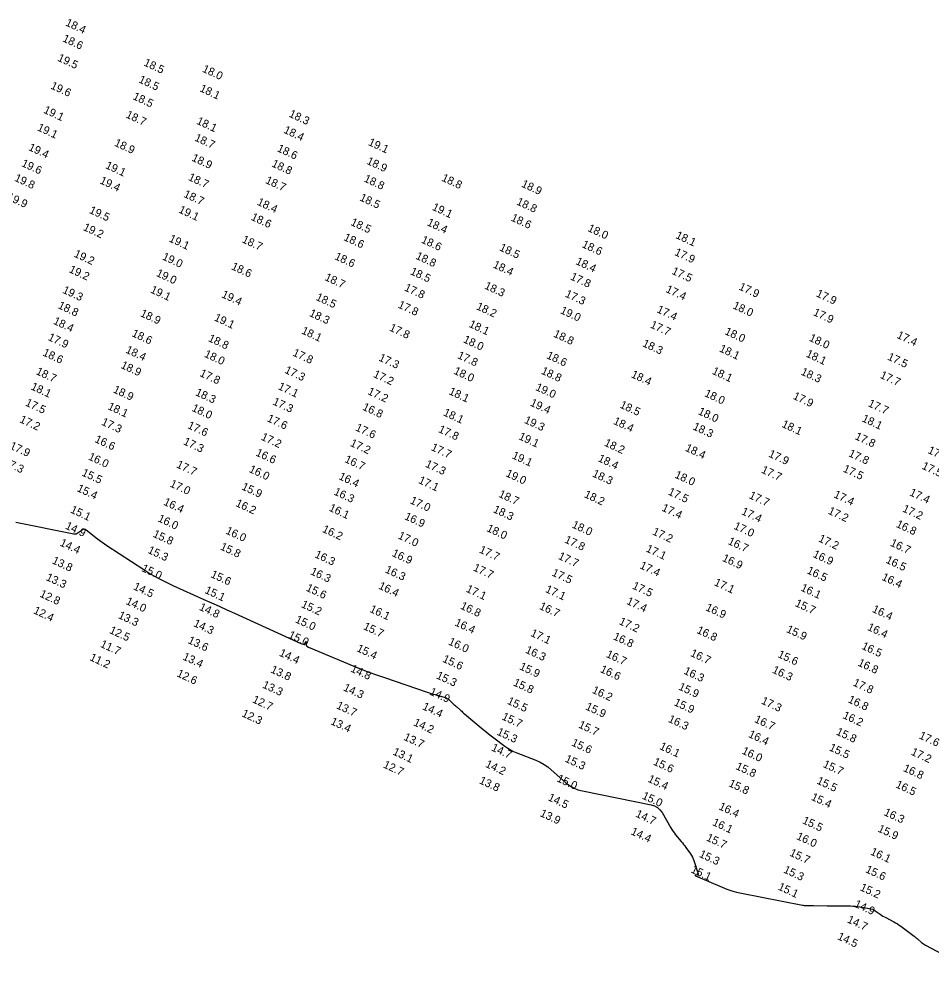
# Model space of a CAD drawing. Extents: x 988130 to 1132882, y 654656 to 841453.
# Drawn here: x 1062932 to 1063502, y 740907 to 741504 of the extents above; entities that cross this region are included whole.
import ezdxf

# ---------------------------------------------------------------- set-up
doc = ezdxf.new("R2010")
doc.units = 0
doc.layers.add('V-TOPO-MAJR', color=7, linetype='Continuous')
doc.layers.add('V-TOPO-SOUN', color=7, linetype='Continuous')

msp = doc.modelspace()

# ---------------------------------------------------------------- linework, layer by layer
at = {"layer": 'V-TOPO-MAJR'}
msp.add_lwpolyline([(1062930.12, 741190.22), (1062966.4, 741182.96), (1062967.13, 741182.88), (1062967.83, 741182.96), (1062968.49, 741183.2), (1062969.12, 741183.59), (1062971.55, 741185.44), (1062972.16, 741185.79), (1062972.77, 741185.9), (1062973.37, 741185.78), (1062973.98, 741185.43), (1062981.24, 741179.76), (1062982.67, 741178.67), (1062984.11, 741177.61), (1062985.58, 741176.59), (1062987.07, 741175.59), (1063010.13, 741160.52), (1063014.52, 741157.77), (1063019.02, 741155.2), (1063023.6, 741152.81), (1063028.29, 741150.59), (1063047.58, 741141.94), (1063052.37, 741139.79), (1063057.16, 741137.62), (1063061.94, 741135.45), (1063066.72, 741133.27), (1063108.14, 741114.3), (1063109.26, 741113.97), (1063110.21, 741114.08), (1063111, 741114.62), (1063111.62, 741115.61), (1063111.3, 741114.49), (1063111.42, 741113.55), (1063111.98, 741112.78), (1063112.97, 741112.18), (1063141.21, 741100.32), (1063145.96, 741098.37), (1063150.75, 741096.51), (1063155.57, 741094.73), (1063160.43, 741093.04), (1063187.15, 741084.01), (1063188.4, 741083.59), (1063189.66, 741083.19), (1063190.92, 741082.81), (1063192.19, 741082.44), (1063198.27, 741080.71), (1063199.02, 741080.45), (1063199.72, 741080.1), (1063200.36, 741079.67), (1063200.96, 741079.16), (1063203.26, 741076.92), (1063203.84, 741076.37), (1063204.42, 741075.82), (1063205.01, 741075.28), (1063205.61, 741074.74), (1063208.06, 741072.56), (1063208.68, 741072.02), (1063209.29, 741071.48), (1063209.91, 741070.95), (1063210.53, 741070.42), (1063222.06, 741060.7), (1063223.71, 741059.33), (1063225.38, 741057.99), (1063227.07, 741056.67), (1063228.78, 741055.38), (1063235.67, 741050.28), (1063237.43, 741049.07), (1063239.26, 741047.97), (1063241.15, 741047), (1063243.11, 741046.15), (1063255.06, 741041.42), (1063257.66, 741040.26), (1063260.12, 741038.9), (1063262.46, 741037.32), (1063264.67, 741035.54), (1063273.83, 741027.46), (1063276.15, 741025.66), (1063278.65, 741024.2), (1063281.32, 741023.09), (1063284.17, 741022.33), (1063327.1, 741013.64), (1063329.19, 741013), (1063331.02, 741011.98), (1063332.57, 741010.58), (1063333.85, 741008.81), (1063339.41, 740999.26), (1063340.09, 740998.15), (1063340.81, 740997.06), (1063341.57, 740996.01), (1063342.38, 740994.98), (1063345.81, 740990.78), (1063346.56, 740989.84), (1063347.31, 740988.88), (1063348.03, 740987.92), (1063348.74, 740986.94), (1063351.56, 740983.01), (1063352.23, 740982.01), (1063352.81, 740980.97), (1063353.32, 740979.88), (1063353.75, 740978.76), (1063356.49, 740970.64), (1063356.54, 740970.37), (1063356.48, 740970.16), (1063356.33, 740970.01), (1063356.07, 740969.93), (1063354.82, 740969.69), (1063354.58, 740969.62), (1063354.5, 740969.54), (1063354.56, 740969.44), (1063354.78, 740969.32), (1063371.53, 740962.16), (1063374.44, 740961), (1063377.41, 740960), (1063380.42, 740959.15), (1063383.47, 740958.47), (1063421.54, 740950.97), (1063422.11, 740950.88), (1063422.68, 740950.81), (1063423.25, 740950.77), (1063423.83, 740950.76), (1063426.14, 740950.79), (1063426.71, 740950.79), (1063427.29, 740950.79), (1063427.87, 740950.79), (1063428.44, 740950.78), (1063437.14, 740950.61), (1063438.74, 740950.59), (1063440.34, 740950.57), (1063441.93, 740950.56), (1063443.53, 740950.55), (1063450.01, 740950.54), (1063451.56, 740950.51), (1063453.1, 740950.42), (1063454.64, 740950.27), (1063456.17, 740950.06), (1063463.4, 740948.94), (1063464.36, 740948.74), (1063465.28, 740948.44), (1063466.16, 740948.03), (1063466.99, 740947.52), (1063470.25, 740945.28), (1063471.08, 740944.73), (1063471.91, 740944.2), (1063472.76, 740943.7), (1063473.63, 740943.22), (1063478.71, 740940.51), (1063479.83, 740939.88), (1063480.93, 740939.21), (1063482, 740938.51), (1063483.05, 740937.76), (1063491.42, 740931.57), (1063492.02, 740931.12), (1063492.61, 740930.65), (1063493.19, 740930.18), (1063493.76, 740929.7), (1063496.02, 740927.74), (1063496.6, 740927.26), (1063497.2, 740926.83), (1063497.83, 740926.42), (1063498.48, 740926.05), (1063534.64, 740906.82)], dxfattribs=at)

# ---------------------------------------------------------------- texts
at = {"layer": 'V-TOPO-SOUN'}
for s, p in [('18.4 ', (1062960.71, 741500.48)), ('18.6 ', (1062958.9, 741490.6)), ('19.5 ', (1062955.79, 741478.46)), ('18.5 ', (1063009.64, 741475.53)), ('18.0 ', (1063046.21, 741471.61)), ('18.5 ', (1063006.43, 741464.97)), ('19.6 ', (1062951.43, 741461.1)), ('18.1 ', (1063044.58, 741459.4)), ('18.5 ', (1063002.79, 741454.45)), ('19.1 ', (1062947.02, 741445.97)), ('18.7 ', (1062998.45, 741443.03)), ('18.3 ', (1063100.35, 741443.54)), ('19.1 ', (1062943.09, 741434.99)), ('18.1 ', (1063042.6, 741439.07)), ('18.7 ', (1063041.38, 741428.63)), ('18.4 ', (1063097.02, 741433.48)), ('19.4 ', (1062937.6, 741422.63)), ('18.9 ', (1062991.24, 741425.41)), ('19.1 ', (1063149.91, 741425.82)), ('18.6 ', (1063092.96, 741421.93)), ('19.6 ', (1062933.21, 741412.66)), ('19.1 ', (1062985.69, 741411.36)), ('18.9 ', (1063039.6, 741416.05)), ('18.8 ', (1063089.55, 741412.45)), ('18.9 ', (1063148.9, 741414.06)), ('19.8 ', (1062928.84, 741403.51)), ('19.4 ', (1062982.19, 741401.89)), ('18.7 ', (1063037.46, 741403.98)), ('18.7 ', (1063085.66, 741402.08)), ('18.8 ', (1063147.19, 741403.05)), ('18.8 ', (1063195.72, 741403.54)), ('18.9 ', (1063245.61, 741399.8)), ('18.7 ', (1063034.55, 741393.44)), ('19.9 ', (1062924.21, 741391.71)), ('18.4 ', (1063080.44, 741388.52)), ('18.5 ', (1063144.53, 741391.23)), ('18.8 ', (1063242.52, 741388.69)), ('19.5 ', (1062975.57, 741383.38)), ('19.1 ', (1063031.43, 741383.68)), ('19.1 ', (1063189.8, 741385.37)), ('18.6 ', (1063076.66, 741379.12)), ('18.5 ', (1063138.9, 741375.89)), ('18.4 ', (1063186.64, 741375.69)), ('18.6 ', (1063239.07, 741378.65)), ('19.2 ', (1062971.78, 741372.74)), ('18.0 ', (1063287.04, 741372.12)), ('19.1 ', (1063025.4, 741365.6)), ('18.7 ', (1063071.01, 741365.05)), ('18.6 ', (1063134.57, 741366.43)), ('18.6 ', (1063182.99, 741364.89)), ('18.1 ', (1063341.96, 741367.71)), ('18.5 ', (1063231.85, 741360.04)), ('18.6 ', (1063283.39, 741362.06)), ('17.9 ', (1063341.27, 741357.14)), ('19.2 ', (1062966.03, 741356.13)), ('19.0 ', (1063021.19, 741354.35)), ('18.6 ', (1063128.9, 741354.51)), ('18.8 ', (1063179.55, 741354.78)), ('18.4 ', (1063279.51, 741351.46)), ('19.2 ', (1062962.91, 741346.42)), ('18.6 ', (1063064.35, 741348.25)), ('18.5 ', (1063176.14, 741345.17)), ('18.4 ', (1063227.82, 741349.33)), ('17.5 ', (1063339.54, 741345.39)), ('19.0 ', (1063017.4, 741344.07)), ('18.7 ', (1063122.71, 741341.49)), ('17.8 ', (1063276.18, 741341.87)), ('19.3 ', (1062958.88, 741333.53)), ('19.1 ', (1063013.78, 741333.71)), ('17.8 ', (1063172.46, 741334.99)), ('18.3 ', (1063222.5, 741336.17)), ('17.4 ', (1063335.8, 741334.03)), ('17.9 ', (1063381.45, 741335.59)), ('19.4 ', (1063058.23, 741330.78)), ('18.5 ', (1063117.17, 741329.1)), ('17.3 ', (1063272.91, 741331.13)), ('17.9 ', (1063429.74, 741331.33)), ('18.8 ', (1062956.05, 741323.93)), ('17.8 ', (1063168.48, 741324.3)), ('18.2 ', (1063217.37, 741323.3)), ('17.4 ', (1063330.17, 741321.38)), ('18.0 ', (1063377.67, 741323.82)), ('18.9 ', (1063007.45, 741318.95)), ('19.1 ', (1063053.64, 741316.27)), ('18.3 ', (1063113.01, 741319.07)), ('19.0 ', (1063269.89, 741320.78)), ('17.9 ', (1063427.89, 741319.59)), ('18.4 ', (1062953.09, 741314.17)), ('17.8 ', (1063163.07, 741309.97)), ('18.1 ', (1063212.8, 741312.26)), ('17.7 ', (1063326.07, 741311.86)), ('17.9 ', (1062949.82, 741304.06)), ('18.6 ', (1063002.17, 741306.46)), ('18.8 ', (1063049.93, 741303.36)), ('18.1 ', (1063108.16, 741308.14)), ('18.8 ', (1063265.6, 741306.15)), ('18.0 ', (1063372.65, 741307.7)), ('18.0 ', (1063425.36, 741303.62)), ('17.4 ', (1063480.15, 741305.39)), ('18.0 ', (1063209.24, 741302.63)), ('18.3 ', (1063321.19, 741300.18)), ('18.6 ', (1062946.49, 741294.42)), ('18.4 ', (1062998.3, 741296.19)), ('18.0 ', (1063047.43, 741293.58)), ('17.8 ', (1063102.65, 741294.33)), ('17.3 ', (1063156.44, 741291.26)), ('17.8 ', (1063205.62, 741292.74)), ('18.6 ', (1063261.26, 741292.7)), ('18.1 ', (1063369.24, 741296.94)), ('18.1 ', (1063423.4, 741293.69)), ('17.5 ', (1063474.3, 741291.81)), ('18.9 ', (1062995.28, 741286.62)), ('18.7 ', (1062942.29, 741282.73)), ('17.8 ', (1063044.61, 741281.57)), ('17.3 ', (1063097.66, 741283.56)), ('17.2 ', (1063153.04, 741280.98)), ('18.0 ', (1063203.28, 741283.01)), ('18.8 ', (1063257.93, 741283.04)), ('18.4 ', (1063314.12, 741280.81)), ('18.1 ', (1063364.72, 741282.95)), ('18.3 ', (1063420.22, 741282.49)), ('17.7 ', (1063469.66, 741280.42)), ('18.1 ', (1062939.1, 741273.24)), ('17.1 ', (1063093.56, 741273.36)), ('18.9 ', (1062990.49, 741271.34)), ('18.3 ', (1063041.88, 741269.6)), ('17.2 ', (1063149.57, 741270.23)), ('18.1 ', (1063200.24, 741270.24)), ('19.0 ', (1063254.39, 741272.83)), ('18.0 ', (1063359.94, 741268.99)), ('17.9 ', (1063415.25, 741267.31)), ('17.5 ', (1062935.64, 741263.15)), ('17.3 ', (1063090.22, 741263.82)), ('19.4 ', (1063251.07, 741263.11)), ('18.5 ', (1063307.1, 741261.85)), ('17.7 ', (1063462.18, 741262.72)), ('18.1 ', (1062987.14, 741260.87)), ('18.0 ', (1063039.64, 741259.85)), ('16.8 ', (1063146.3, 741260.52)), ('18.1 ', (1063196.79, 741257.02)), ('18.0 ', (1063356, 741257.74)), ('17.2 ', (1062932.07, 741252.7)), ('17.3 ', (1062983.19, 741251.15)), ('17.6 ', (1063086.67, 741253.32)), ('19.3 ', (1063247.36, 741252.33)), ('18.4 ', (1063303.01, 741251.68)), ('18.1 ', (1063408.23, 741249.81)), ('18.1 ', (1063458.35, 741253.25)), ('17.6 ', (1063037.02, 741249.02)), ('17.6 ', (1063141.88, 741247.6)), ('17.8 ', (1063193.7, 741246.56)), ('18.3 ', (1063352.71, 741248.23)), ('16.6 ', (1062979.01, 741240.35)), ('17.3 ', (1063034.39, 741238.91)), ('17.2 ', (1063082.95, 741241.81)), ('17.2 ', (1063138.59, 741237.95)), ('19.1 ', (1063243.88, 741242.1)), ('18.2 ', (1063297.34, 741238.09)), ('17.8 ', (1063453.99, 741242.15)), ('17.9 ', (1062925.84, 741236.24)), ('16.6 ', (1063079.6, 741231.93)), ('17.7 ', (1063189.15, 741235.29)), ('18.4 ', (1063347.93, 741234.91)), ('17.8 ', (1063449.99, 741231.5)), ('17.7 ', (1063499.53, 741233.47)), ('17.3 ', (1062921.92, 741226.06)), ('16.0 ', (1062974.96, 741229.43)), ('16.7 ', (1063135.15, 741227.85)), ('19.1 ', (1063239.72, 741230.23)), ('18.4 ', (1063293.43, 741228.39)), ('17.9 ', (1063399.97, 741231.22)), ('15.5 ', (1062970.9, 741219.44)), ('17.7 ', (1063030.04, 741224.54)), ('16.0 ', (1063075.4, 741221.65)), ('17.3 ', (1063185.57, 741224.9)), ('17.7 ', (1063395.46, 741221.23)), ('17.5 ', (1063446.52, 741221.88)), ('17.5 ', (1063495.79, 741223.69)), ('16.4 ', (1063131.48, 741217.16)), ('17.1 ', (1063181.27, 741214.74)), ('19.0 ', (1063235.83, 741219)), ('18.3 ', (1063289.91, 741218.84)), ('18.0 ', (1063341.37, 741218.13)), ('15.4 ', (1062967.92, 741209.69)), ('17.0 ', (1063025.97, 741212.56)), ('15.9 ', (1063070.79, 741210.73)), ('16.3 ', (1063128.4, 741207.57)), ('17.5 ', (1063337.24, 741207.54)), ('17.0 ', (1063176.02, 741202.08)), ('18.7 ', (1063231.32, 741206.13)), ('18.2 ', (1063284.8, 741205.92)), ('17.7 ', (1063387.79, 741205.3)), ('17.4 ', (1063440.74, 741205.82)), ('17.4 ', (1063488.08, 741207.08)), ('15.1 ', (1062963.78, 741196.33)), ('16.4 ', (1063022, 741201.18)), ('16.2 ', (1063067.02, 741200.39)), ('16.1 ', (1063125.36, 741197.49)), ('18.3 ', (1063227.93, 741196.53)), ('17.4 ', (1063333.27, 741197.51)), ('17.2 ', (1063437.19, 741195.57)), ('17.2 ', (1063483.65, 741196.97)), ('16.0 ', (1063018.43, 741190.83)), ('16.9 ', (1063172.54, 741192.16)), ('17.4 ', (1063383.02, 741195.27)), ('14.9 ', (1062960.62, 741186.27)), ('16.2 ', (1063121.16, 741184.21)), ('18.0 ', (1063223.89, 741184.72)), ('18.0 ', (1063277.15, 741186.97)), ('17.0 ', (1063378.26, 741186.16)), ('16.8 ', (1063479.67, 741187.34)), ('15.8 ', (1063015.35, 741181.19)), ('16.0 ', (1063060.83, 741183.21)), ('17.0 ', (1063168.5, 741180.12)), ('17.8 ', (1063272.53, 741177.62)), ('17.2 ', (1063327.45, 741182.65)), ('17.2 ', (1063431.19, 741178.3)), ('14.4 ', (1062957.22, 741175.68)), ('15.8 ', (1063057.4, 741173.25)), ('17.1 ', (1063323.39, 741172)), ('16.7 ', (1063374.65, 741176.65)), ('16.7 ', (1063476.05, 741175.59)), ('15.3 ', (1063012.13, 741171.11)), ('16.3 ', (1063116.42, 741168.37)), ('16.9 ', (1063164.71, 741169.19)), ('17.7 ', (1063219.22, 741171.36)), ('17.7 ', (1063268.6, 741167.34)), ('16.9 ', (1063371.06, 741166.12)), ('16.9 ', (1063427.72, 741168.57)), ('13.8 ', (1062952.37, 741164.59)), ('15.0 ', (1063008.25, 741159.77)), ('17.7 ', (1063215.43, 741160.14)), ('17.4 ', (1063319.54, 741161.51)), ('16.5 ', (1063473.27, 741164.96)), ('13.3 ', (1062948.55, 741154.14)), ('15.6 ', (1063051.47, 741155.98)), ('16.3 ', (1063113.74, 741157.79)), ('16.3 ', (1063160.41, 741158.92)), ('17.5 ', (1063264.61, 741156.99)), ('16.5 ', (1063423.96, 741158.37)), ('16.4 ', (1063470.75, 741154.3)), ('14.5 ', (1063003.12, 741148.36)), ('16.4 ', (1063156.32, 741148.77)), ('17.5 ', (1063314.86, 741148.83)), ('17.1 ', (1063366.02, 741150.94)), ('12.8 ', (1062944.64, 741143.77)), ('15.1 ', (1063047.77, 741146.08)), ('15.6 ', (1063111.04, 741147.51)), ('17.1 ', (1063210.99, 741146.89)), ('17.1 ', (1063260.54, 741146.7)), ('16.1 ', (1063420.1, 741147.6)), ('14.0 ', (1062998.46, 741139.2)), ('15.2 ', (1063108.03, 741137.25)), ('16.8 ', (1063207.47, 741136.27)), ('16.7 ', (1063256.78, 741136.09)), ('17.4 ', (1063311.27, 741139.25)), ('15.7 ', (1063416.61, 741137.94)), ('12.4 ', (1062940.7, 741133.39)), ('13.3 ', (1062993.66, 741130.39)), ('14.8 ', (1063044.26, 741135.56)), ('16.1 ', (1063150.77, 741134.28)), ('16.9 ', (1063360.67, 741135.29)), ('16.4 ', (1063464.75, 741134.26)), ('14.3 ', (1063040.68, 741125.37)), ('15.0 ', (1063104.29, 741127.76)), ('16.4 ', (1063203.94, 741125.81)), ('17.2 ', (1063306.6, 741126.61)), ('12.5 ', (1062988.19, 741121.08)), ('15.0 ', (1063099.97, 741118.13)), ('15.7 ', (1063146.81, 741123.48)), ('17.1 ', (1063251.31, 741119.3)), ('16.8 ', (1063355.13, 741121.12)), ('15.9 ', (1063411.13, 741121.67)), ('16.4 ', (1063461.73, 741123.02)), ('11.7 ', (1062982.46, 741112.45)), ('13.6 ', (1063037.23, 741114.8)), ('16.0 ', (1063199.96, 741113.92)), ('16.8 ', (1063302.92, 741117.14)), ('14.4 ', (1063094.24, 741106.93)), ('15.4 ', (1063142.65, 741109.73)), ('16.3 ', (1063248.09, 741108.79)), ('16.7 ', (1063298.53, 741106.12)), ('16.7 ', (1063351.17, 741106.77)), ('15.6 ', (1063405.76, 741106.03)), ('16.5 ', (1063458.15, 741111.19)), ('11.2 ', (1062975.87, 741104.11)), ('13.4 ', (1063033.98, 741104.54)), ('15.6 ', (1063196.32, 741103.15)), ('16.8 ', (1063455.77, 741100.74)), ('12.6 ', (1063030.27, 741094.05)), ('13.8 ', (1063088.93, 741096.49)), ('14.8 ', (1063138.85, 741097.03)), ('15.9 ', (1063244.38, 741098.41)), ('16.6 ', (1063294.82, 741096.7)), ('16.3 ', (1063347.03, 741095.66)), ('16.3 ', (1063402.31, 741096.32)), ('15.3 ', (1063192.41, 741092.77)), ('15.8 ', (1063240.49, 741088.37)), ('17.8 ', (1063452.73, 741088.31)), ('13.3 ', (1063083.77, 741086.99)), ('14.3 ', (1063134.33, 741085.22)), ('14.9 ', (1063188.19, 741082.68)), ('16.2 ', (1063289.75, 741083.73)), ('15.9 ', (1063343.76, 741085.78)), ('12.7 ', (1063077.5, 741077.8)), ('15.5 ', (1063236.72, 741076.88)), ('15.9 ', (1063340.89, 741076.02)), ('17.3 ', (1063395.43, 741077.01)), ('16.8 ', (1063449.66, 741077.79)), ('13.7 ', (1063130, 741074.04)), ('14.4 ', (1063183.73, 741073.43)), ('15.9 ', (1063285.65, 741073.36)), ('12.3 ', (1063070.87, 741069.06)), ('13.4 ', (1063126.37, 741064.14)), ('15.7 ', (1063233.39, 741067.13)), ('16.3 ', (1063337.29, 741065.61)), ('16.7 ', (1063391.19, 741065.47)), ('16.2 ', (1063446.36, 741067.95)), ('14.2 ', (1063178.14, 741063.45)), ('15.7 ', (1063281.21, 741062.04)), ('13.7 ', (1063172.05, 741054.39)), ('15.3 ', (1063230.28, 741057.58)), ('16.4 ', (1063387.43, 741056.13)), ('15.8 ', (1063442.22, 741057.67)), ('17.6 ', (1063494.01, 741055.27)), ('14.7 ', (1063226.82, 741047.74)), ('15.6 ', (1063276.88, 741050.85)), ('16.1 ', (1063331.9, 741048.58)), ('15.5 ', (1063437.89, 741047.79)), ('13.1 ', (1063165.22, 741045.19)), ('15.3 ', (1063272.8, 741040.75)), ('16.0 ', (1063383.34, 741045.75)), ('17.2 ', (1063489.03, 741045.1)), ('12.7 ', (1063159.25, 741037.1)), ('14.2 ', (1063223.07, 741037.49)), ('15.6 ', (1063327.97, 741038.9)), ('15.8 ', (1063379.5, 741036.09)), ('15.7 ', (1063434.02, 741037.44)), ('16.8 ', (1063484.12, 741034.91)), ('15.0 ', (1063267.74, 741028.44)), ('15.4 ', (1063324.57, 741028.22)), ('13.8 ', (1063219.25, 741027.22)), ('15.8 ', (1063375.08, 741025.42)), ('15.5 ', (1063430.12, 741027.07)), ('16.5 ', (1063479.4, 741024.7)), ('14.5 ', (1063262.2, 741016.62)), ('15.0 ', (1063320.99, 741017.67)), ('15.4 ', (1063426.6, 741016.94)), ('16.4 ', (1063368.91, 741010.98)), ('13.9 ', (1063257.22, 741006.75)), ('14.7 ', (1063316.9, 741006.4)), ('16.3 ', (1063472.08, 741007.37)), ('16.1 ', (1063364.92, 741001.11)), ('15.5 ', (1063421.13, 741002.29)), ('14.4 ', (1063313.95, 740995.39)), ('16.0 ', (1063417.42, 740992.38)), ('15.9 ', (1063468.29, 740997.11)), ('15.7 ', (1063361.09, 740991.52)), ('15.3 ', (1063356.63, 740981.27)), ('15.7 ', (1063413.14, 740982.05)), ('16.1 ', (1063463.66, 740982.76)), ('15.1 ', (1063351.48, 740971.57)), ('15.3 ', (1063409.34, 740971.51)), ('15.6 ', (1063460.53, 740971.7)), ('15.1 ', (1063405.92, 740960.85)), ('15.2 ', (1063457.15, 740960.47)), ('14.9 ', (1063453.61, 740950.12)), ('14.7 ', (1063449.12, 740940.37)), ('14.5 ', (1063443.03, 740929.83))]:
    msp.add_text(s, height=5, rotation=335, dxfattribs=at).set_placement(p)

doc.saveas('drawing.dxf')
